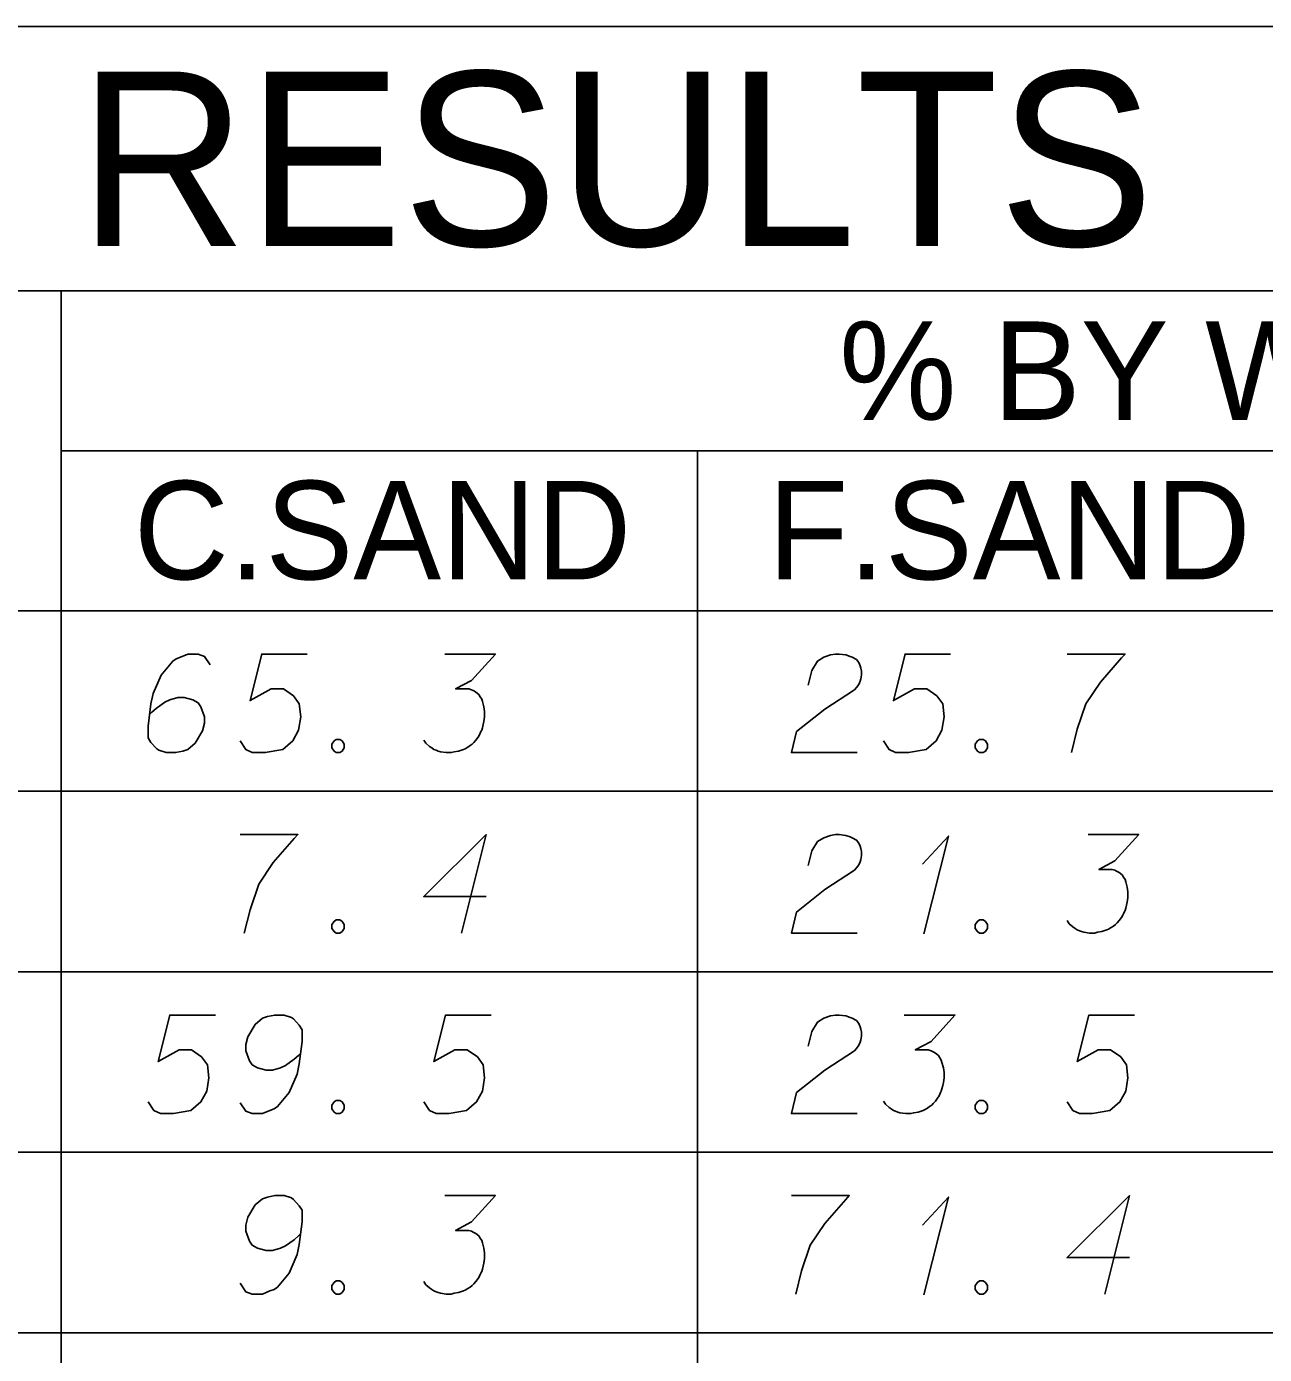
# Model space of a CAD drawing. Extents: x 2074207 to 2076812, y 516372 to 523312.
# Drawn here: x 2076524.4 to 2076584.7, y 517882.7 to 517947.4 of the extents above; entities that cross this region are included whole.
import ezdxf

# ---------------------------------------------------------------- set-up
doc = ezdxf.new("R2010")
doc.units = 0
for name, color, linetype in [('Prop DirtTable_ Soil Test Results - Outline (Major)', 7, 'Continuous'), ('Prop DirtTable_ Soil Test Results - Outline (Minor)', 7, 'Continuous'), ('Prop DirtTable_ Soil Test Results - Tx (Header - Large)', 7, 'Continuous'), ('Prop DirtTable_ Soil Test Results - Tx (Header - Small)', 7, 'Continuous'), ('Prop DirtTable_ Soil Test Results - Tx (Sample Data)', 7, 'Continuous')]:
    doc.layers.add(name, color=color, linetype=linetype)

msp = doc.modelspace()

# ---------------------------------------------------------------- linework, layer by layer
at = {"layer": 'Prop DirtTable_ Soil Test Results - Outline (Major)'}
for p, q in [((2076260.609, 517947.403), (2076811.903, 517947.403)), ((2076260.609, 517918.918), (2076811.903, 517918.918)), ((2076260.609, 517918.918), (2076811.903, 517918.918))]:
    msp.add_line(p, q, dxfattribs=at)
at = {"layer": 'Prop DirtTable_ Soil Test Results - Outline (Minor)'}
for p, q in [((2076260.609, 517934.518), (2076811.903, 517934.518)), ((2076526.074, 517934.518), (2076526.074, 517910.118)), ((2076526.074, 517926.718), (2076731.93, 517926.718)), ((2076557.094, 517926.718), (2076557.094, 517910.118)), ((2076260.609, 517910.118), (2076811.903, 517910.118)), ((2076260.609, 517910.118), (2076811.903, 517910.118)), ((2076526.074, 517910.118), (2076526.074, 517901.318)), ((2076557.094, 517910.118), (2076557.094, 517901.318)), ((2076260.609, 517901.318), (2076811.903, 517901.318)), ((2076260.609, 517901.318), (2076811.903, 517901.318)), ((2076526.074, 517901.318), (2076526.074, 517892.518)), ((2076557.094, 517901.318), (2076557.094, 517892.518)), ((2076260.609, 517892.518), (2076811.903, 517892.518)), ((2076260.609, 517892.518), (2076811.903, 517892.518)), ((2076526.074, 517892.518), (2076526.074, 517883.718)), ((2076557.094, 517892.518), (2076557.094, 517883.718)), ((2076260.609, 517883.718), (2076811.903, 517883.718)), ((2076260.609, 517883.718), (2076811.903, 517883.718)), ((2076526.074, 517883.718), (2076526.074, 517874.918)), ((2076557.094, 517883.718), (2076557.094, 517874.918))]:
    msp.add_line(p, q, dxfattribs=at)
at = {"layer": 'Prop DirtTable_ Soil Test Results - Tx (Sample Data)'}
for points in [[(2076533.349, 517916.278), (2076533.067, 517916.693), (2076532.75, 517916.807), (2076532.256, 517916.807), (2076531.903, 517916.656), (2076531.691, 517916.58), (2076531.515, 517916.467), (2076530.951, 517915.786), (2076530.563, 517914.879), (2076530.457, 517914.388), (2076530.316, 517913.292), (2076530.316, 517912.725), (2076530.457, 517912.498), (2076530.739, 517912.196), (2076530.845, 517912.12), (2076531.198, 517912.007), (2076531.656, 517912.007), (2076532.009, 517912.082), (2076532.256, 517912.158), (2076532.609, 517912.46), (2076532.961, 517913.065), (2076533.067, 517913.443), (2076533.067, 517913.745), (2076532.891, 517914.237), (2076532.75, 517914.426), (2076532.503, 517914.577), (2076532.079, 517914.69), (2076531.762, 517914.69), (2076531.374, 517914.577), (2076531.127, 517914.463), (2076530.704, 517914.161), (2076530.492, 517913.972), (2076530.386, 517913.859)], [(2076538.076, 517916.807), (2076535.854, 517916.807), (2076535.289, 517914.539), (2076536.312, 517915.106), (2076536.912, 517915.106), (2076537.406, 517914.766), (2076537.688, 517914.388), (2076537.759, 517913.745), (2076537.653, 517913.103), (2076537.371, 517912.574), (2076536.877, 517912.158), (2076536.03, 517912.007), (2076535.395, 517912.007), (2076535.078, 517912.158), (2076534.796, 517912.574)], [(2076544.779, 517916.807), (2076547.248, 517916.807), (2076546.084, 517915.522), (2076545.308, 517915.106), (2076545.943, 517915.106), (2076546.084, 517915.068), (2076546.154, 517915.03), (2076546.225, 517914.993), (2076546.295, 517914.955), (2076546.437, 517914.841), (2076546.507, 517914.728), (2076546.578, 517914.615), (2076546.613, 517914.501), (2076546.683, 517914.237), (2076546.719, 517914.01), (2076546.719, 517913.897), (2076546.719, 517913.745), (2076546.683, 517913.519), (2076546.648, 517913.367), (2076546.613, 517913.216), (2076546.578, 517913.103), (2076546.542, 517913.027), (2076546.507, 517912.952), (2076546.472, 517912.876), (2076546.401, 517912.763), (2076546.295, 517912.612), (2076546.19, 517912.498), (2076546.119, 517912.423), (2076546.013, 517912.347), (2076545.907, 517912.271), (2076545.766, 517912.196), (2076545.696, 517912.158), (2076545.449, 517912.082), (2076545.237, 517912.045), (2076545.096, 517912.007), (2076544.849, 517912.007), (2076544.567, 517912.045), (2076544.461, 517912.082), (2076544.355, 517912.12), (2076544.249, 517912.158), (2076544.144, 517912.234), (2076544.038, 517912.309), (2076543.861, 517912.46), (2076543.756, 517912.612)], [(2076562.487, 517915.295), (2076562.663, 517916.013), (2076562.946, 517916.467), (2076563.263, 517916.656), (2076563.58, 517916.769), (2076563.827, 517916.807), (2076564.004, 517916.807), (2076564.321, 517916.769), (2076564.533, 517916.693), (2076564.639, 517916.656), (2076564.85, 517916.542), (2076564.956, 517916.391), (2076565.027, 517916.24), (2076565.062, 517916.126), (2076565.097, 517915.975), (2076565.097, 517915.786), (2076565.062, 517915.597), (2076565.027, 517915.484), (2076564.956, 517915.333), (2076564.85, 517915.182), (2076564.745, 517915.068), (2076563.298, 517914.123), (2076561.923, 517913.027), (2076561.676, 517912.007), (2076564.886, 517912.007)], [(2076569.436, 517916.807), (2076567.214, 517916.807), (2076566.649, 517914.539), (2076567.672, 517915.106), (2076568.272, 517915.106), (2076568.766, 517914.766), (2076569.048, 517914.388), (2076569.119, 517913.745), (2076569.013, 517913.103), (2076568.731, 517912.574), (2076568.237, 517912.158), (2076567.39, 517912.007), (2076566.755, 517912.007), (2076566.438, 517912.158), (2076566.156, 517912.574)], [(2076575.116, 517916.807), (2076577.938, 517916.807), (2076577.761, 517916.618), (2076576.738, 517915.446), (2076576.033, 517914.388), (2076575.609, 517913.141), (2076575.327, 517912.007)], [(2076539.487, 517912.649), (2076539.664, 517912.649), (2076539.769, 517912.574), (2076539.875, 517912.423), (2076539.875, 517912.234), (2076539.769, 517912.082), (2076539.664, 517912.007), (2076539.487, 517912.007), (2076539.381, 517912.082), (2076539.276, 517912.234), (2076539.276, 517912.423), (2076539.381, 517912.574), (2076539.487, 517912.649)], [(2076570.847, 517912.649), (2076571.024, 517912.649), (2076571.129, 517912.574), (2076571.235, 517912.423), (2076571.235, 517912.234), (2076571.129, 517912.082), (2076571.024, 517912.007), (2076570.847, 517912.007), (2076570.741, 517912.082), (2076570.636, 517912.234), (2076570.636, 517912.423), (2076570.741, 517912.574), (2076570.847, 517912.649)], [(2076534.796, 517908.007), (2076537.618, 517908.007), (2076537.441, 517907.818), (2076536.418, 517906.646), (2076535.713, 517905.588), (2076535.289, 517904.341), (2076535.007, 517903.207)], [(2076546.789, 517904.983), (2076543.756, 517904.983), (2076546.789, 517908.007), (2076545.59, 517903.207)], [(2076562.487, 517906.495), (2076562.663, 517907.213), (2076562.946, 517907.667), (2076563.263, 517907.856), (2076563.58, 517907.969), (2076563.827, 517908.007), (2076564.004, 517908.007), (2076564.321, 517907.969), (2076564.533, 517907.893), (2076564.639, 517907.856), (2076564.85, 517907.742), (2076564.956, 517907.591), (2076565.027, 517907.44), (2076565.062, 517907.326), (2076565.097, 517907.175), (2076565.097, 517906.986), (2076565.062, 517906.797), (2076565.027, 517906.684), (2076564.956, 517906.533), (2076564.85, 517906.382), (2076564.745, 517906.268), (2076563.298, 517905.323), (2076561.923, 517904.227), (2076561.676, 517903.207), (2076564.886, 517903.207)], [(2076568.06, 517906.571), (2076569.33, 517907.931), (2076568.131, 517903.169)], [(2076576.139, 517908.007), (2076578.608, 517908.007), (2076577.444, 517906.722), (2076576.668, 517906.306), (2076577.303, 517906.306), (2076577.444, 517906.268), (2076577.514, 517906.23), (2076577.585, 517906.193), (2076577.655, 517906.155), (2076577.797, 517906.041), (2076577.867, 517905.928), (2076577.938, 517905.815), (2076577.973, 517905.701), (2076578.043, 517905.437), (2076578.079, 517905.21), (2076578.079, 517905.097), (2076578.079, 517904.945), (2076578.043, 517904.719), (2076578.008, 517904.567), (2076577.973, 517904.416), (2076577.938, 517904.303), (2076577.902, 517904.227), (2076577.867, 517904.152), (2076577.832, 517904.076), (2076577.761, 517903.963), (2076577.655, 517903.812), (2076577.55, 517903.698), (2076577.479, 517903.623), (2076577.373, 517903.547), (2076577.267, 517903.471), (2076577.126, 517903.396), (2076577.056, 517903.358), (2076576.809, 517903.282), (2076576.597, 517903.245), (2076576.456, 517903.207), (2076576.209, 517903.207), (2076575.927, 517903.245), (2076575.821, 517903.282), (2076575.715, 517903.32), (2076575.609, 517903.358), (2076575.504, 517903.434), (2076575.398, 517903.509), (2076575.221, 517903.66), (2076575.116, 517903.812)], [(2076539.487, 517903.849), (2076539.664, 517903.849), (2076539.769, 517903.774), (2076539.875, 517903.623), (2076539.875, 517903.434), (2076539.769, 517903.282), (2076539.664, 517903.207), (2076539.487, 517903.207), (2076539.381, 517903.282), (2076539.276, 517903.434), (2076539.276, 517903.623), (2076539.381, 517903.774), (2076539.487, 517903.849)], [(2076570.847, 517903.849), (2076571.024, 517903.849), (2076571.129, 517903.774), (2076571.235, 517903.623), (2076571.235, 517903.434), (2076571.129, 517903.282), (2076571.024, 517903.207), (2076570.847, 517903.207), (2076570.741, 517903.282), (2076570.636, 517903.434), (2076570.636, 517903.623), (2076570.741, 517903.774), (2076570.847, 517903.849)], [(2076533.596, 517899.207), (2076531.374, 517899.207), (2076530.809, 517896.939), (2076531.832, 517897.506), (2076532.432, 517897.506), (2076532.926, 517897.166), (2076533.208, 517896.788), (2076533.279, 517896.145), (2076533.173, 517895.503), (2076532.891, 517894.974), (2076532.397, 517894.558), (2076531.55, 517894.407), (2076530.915, 517894.407), (2076530.598, 517894.558), (2076530.316, 517894.974)], [(2076534.796, 517894.936), (2076535.078, 517894.52), (2076535.395, 517894.407), (2076535.889, 517894.407), (2076536.242, 517894.558), (2076536.454, 517894.634), (2076536.63, 517894.747), (2076537.194, 517895.427), (2076537.582, 517896.334), (2076537.688, 517896.826), (2076537.829, 517897.922), (2076537.829, 517898.489), (2076537.688, 517898.715), (2076537.406, 517899.018), (2076537.3, 517899.093), (2076536.947, 517899.207), (2076536.489, 517899.207), (2076536.136, 517899.131), (2076535.889, 517899.056), (2076535.536, 517898.753), (2076535.184, 517898.149), (2076535.078, 517897.771), (2076535.078, 517897.468), (2076535.254, 517896.977), (2076535.395, 517896.788), (2076535.642, 517896.637), (2076536.066, 517896.523), (2076536.383, 517896.523), (2076536.771, 517896.637), (2076537.018, 517896.75), (2076537.441, 517897.052), (2076537.653, 517897.241), (2076537.759, 517897.355)], [(2076547.036, 517899.207), (2076544.814, 517899.207), (2076544.249, 517896.939), (2076545.272, 517897.506), (2076545.872, 517897.506), (2076546.366, 517897.166), (2076546.648, 517896.788), (2076546.719, 517896.145), (2076546.613, 517895.503), (2076546.331, 517894.974), (2076545.837, 517894.558), (2076544.99, 517894.407), (2076544.355, 517894.407), (2076544.038, 517894.558), (2076543.756, 517894.974)], [(2076562.487, 517897.695), (2076562.663, 517898.413), (2076562.946, 517898.867), (2076563.263, 517899.056), (2076563.58, 517899.169), (2076563.827, 517899.207), (2076564.004, 517899.207), (2076564.321, 517899.169), (2076564.533, 517899.093), (2076564.639, 517899.056), (2076564.85, 517898.942), (2076564.956, 517898.791), (2076565.027, 517898.64), (2076565.062, 517898.526), (2076565.097, 517898.375), (2076565.097, 517898.186), (2076565.062, 517897.997), (2076565.027, 517897.884), (2076564.956, 517897.733), (2076564.85, 517897.582), (2076564.745, 517897.468), (2076563.298, 517896.523), (2076561.923, 517895.427), (2076561.676, 517894.407), (2076564.886, 517894.407)], [(2076567.179, 517899.207), (2076569.648, 517899.207), (2076568.484, 517897.922), (2076567.708, 517897.506), (2076568.343, 517897.506), (2076568.484, 517897.468), (2076568.554, 517897.43), (2076568.625, 517897.393), (2076568.695, 517897.355), (2076568.837, 517897.241), (2076568.907, 517897.128), (2076568.978, 517897.015), (2076569.013, 517896.901), (2076569.083, 517896.637), (2076569.119, 517896.41), (2076569.119, 517896.297), (2076569.119, 517896.145), (2076569.083, 517895.919), (2076569.048, 517895.767), (2076569.013, 517895.616), (2076568.978, 517895.503), (2076568.942, 517895.427), (2076568.907, 517895.352), (2076568.872, 517895.276), (2076568.801, 517895.163), (2076568.695, 517895.012), (2076568.59, 517894.898), (2076568.519, 517894.823), (2076568.413, 517894.747), (2076568.307, 517894.671), (2076568.166, 517894.596), (2076568.096, 517894.558), (2076567.849, 517894.482), (2076567.637, 517894.445), (2076567.496, 517894.407), (2076567.249, 517894.407), (2076566.967, 517894.445), (2076566.861, 517894.482), (2076566.755, 517894.52), (2076566.649, 517894.558), (2076566.544, 517894.634), (2076566.438, 517894.709), (2076566.261, 517894.86), (2076566.156, 517895.012)], [(2076578.396, 517899.207), (2076576.174, 517899.207), (2076575.609, 517896.939), (2076576.632, 517897.506), (2076577.232, 517897.506), (2076577.726, 517897.166), (2076578.008, 517896.788), (2076578.079, 517896.145), (2076577.973, 517895.503), (2076577.691, 517894.974), (2076577.197, 517894.558), (2076576.35, 517894.407), (2076575.715, 517894.407), (2076575.398, 517894.558), (2076575.116, 517894.974)], [(2076539.487, 517895.049), (2076539.664, 517895.049), (2076539.769, 517894.974), (2076539.875, 517894.823), (2076539.875, 517894.634), (2076539.769, 517894.482), (2076539.664, 517894.407), (2076539.487, 517894.407), (2076539.381, 517894.482), (2076539.276, 517894.634), (2076539.276, 517894.823), (2076539.381, 517894.974), (2076539.487, 517895.049)], [(2076570.847, 517895.049), (2076571.024, 517895.049), (2076571.129, 517894.974), (2076571.235, 517894.823), (2076571.235, 517894.634), (2076571.129, 517894.482), (2076571.024, 517894.407), (2076570.847, 517894.407), (2076570.741, 517894.482), (2076570.636, 517894.634), (2076570.636, 517894.823), (2076570.741, 517894.974), (2076570.847, 517895.049)], [(2076534.796, 517886.136), (2076535.078, 517885.72), (2076535.395, 517885.607), (2076535.889, 517885.607), (2076536.242, 517885.758), (2076536.454, 517885.834), (2076536.63, 517885.947), (2076537.194, 517886.627), (2076537.582, 517887.534), (2076537.688, 517888.026), (2076537.829, 517889.122), (2076537.829, 517889.689), (2076537.688, 517889.915), (2076537.406, 517890.218), (2076537.3, 517890.293), (2076536.947, 517890.407), (2076536.489, 517890.407), (2076536.136, 517890.331), (2076535.889, 517890.256), (2076535.536, 517889.953), (2076535.184, 517889.349), (2076535.078, 517888.971), (2076535.078, 517888.668), (2076535.254, 517888.177), (2076535.395, 517887.988), (2076535.642, 517887.837), (2076536.066, 517887.723), (2076536.383, 517887.723), (2076536.771, 517887.837), (2076537.018, 517887.95), (2076537.441, 517888.252), (2076537.653, 517888.441), (2076537.759, 517888.555)], [(2076544.779, 517890.407), (2076547.248, 517890.407), (2076546.084, 517889.122), (2076545.308, 517888.706), (2076545.943, 517888.706), (2076546.084, 517888.668), (2076546.154, 517888.63), (2076546.225, 517888.593), (2076546.295, 517888.555), (2076546.437, 517888.441), (2076546.507, 517888.328), (2076546.578, 517888.215), (2076546.613, 517888.101), (2076546.683, 517887.837), (2076546.719, 517887.61), (2076546.719, 517887.497), (2076546.719, 517887.345), (2076546.683, 517887.119), (2076546.648, 517886.967), (2076546.613, 517886.816), (2076546.578, 517886.703), (2076546.542, 517886.627), (2076546.507, 517886.552), (2076546.472, 517886.476), (2076546.401, 517886.363), (2076546.295, 517886.212), (2076546.19, 517886.098), (2076546.119, 517886.023), (2076546.013, 517885.947), (2076545.907, 517885.871), (2076545.766, 517885.796), (2076545.696, 517885.758), (2076545.449, 517885.682), (2076545.237, 517885.645), (2076545.096, 517885.607), (2076544.849, 517885.607), (2076544.567, 517885.645), (2076544.461, 517885.682), (2076544.355, 517885.72), (2076544.249, 517885.758), (2076544.144, 517885.834), (2076544.038, 517885.909), (2076543.861, 517886.06), (2076543.756, 517886.212)], [(2076561.676, 517890.407), (2076564.498, 517890.407), (2076564.321, 517890.218), (2076563.298, 517889.046), (2076562.593, 517887.988), (2076562.169, 517886.741), (2076561.887, 517885.607)], [(2076568.06, 517888.971), (2076569.33, 517890.331), (2076568.131, 517885.569)], [(2076578.149, 517887.383), (2076575.116, 517887.383), (2076578.149, 517890.407), (2076576.95, 517885.607)], [(2076539.487, 517886.249), (2076539.664, 517886.249), (2076539.769, 517886.174), (2076539.875, 517886.023), (2076539.875, 517885.834), (2076539.769, 517885.682), (2076539.664, 517885.607), (2076539.487, 517885.607), (2076539.381, 517885.682), (2076539.276, 517885.834), (2076539.276, 517886.023), (2076539.381, 517886.174), (2076539.487, 517886.249)], [(2076570.847, 517886.249), (2076571.024, 517886.249), (2076571.129, 517886.174), (2076571.235, 517886.023), (2076571.235, 517885.834), (2076571.129, 517885.682), (2076571.024, 517885.607), (2076570.847, 517885.607), (2076570.741, 517885.682), (2076570.636, 517885.834), (2076570.636, 517886.023), (2076570.741, 517886.174), (2076570.847, 517886.249)]]:
    msp.add_lwpolyline(points, dxfattribs=at)

# ---------------------------------------------------------------- texts
at = {"layer": 'Prop DirtTable_ Soil Test Results - Tx (Header - Large)'}
msp.add_text('SOIL TEST RESULTS', height=8.50001, dxfattribs=at).set_placement((2076465.656, 517936.71))
at = {"layer": 'Prop DirtTable_ Soil Test Results - Tx (Header - Small)'}
for s, height, p in [('% BY WEIGHT', 4.79998, (2076564.009, 517928.228)), ('C.SAND', 4.8, (2076529.618, 517920.453)), ('F.SAND', 4.8, (2076560.529, 517920.453))]:
    msp.add_text(s, height=height, dxfattribs=at).set_placement(p)

doc.saveas('drawing.dxf')
